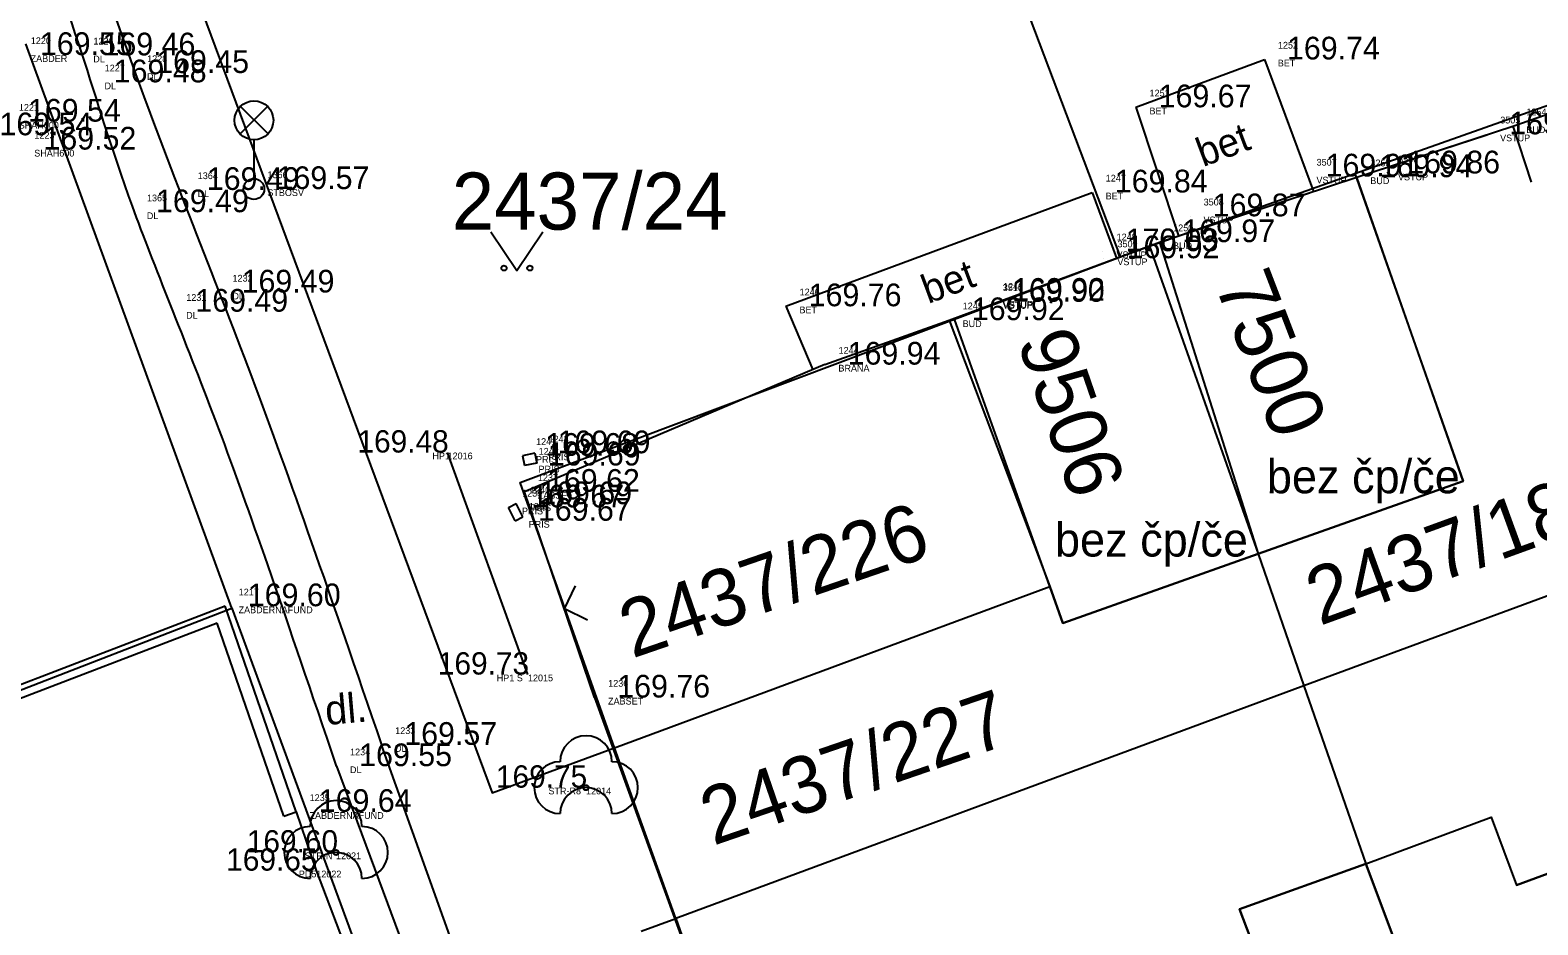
# Model space of a CAD drawing. Extents: x -566117 to -565580, y -1202428 to -1201938.
# Drawn here: x -565970.98 to -565941.91, y -1202229.03 to -1202211.79 of the extents above; entities that cross this region are included whole.
import ezdxf

# ---------------------------------------------------------------- set-up
doc = ezdxf.new("R2010")
doc.units = 0
for name, color, linetype in [('Bod', 7, 'Continuous'), ('BUDOVY_MĚŘ (Construction)', 7, 'Continuous'), ('BUOVY_NEMĚŘ', 7, 'Continuous'), ('CIZÍ_NADZEM', 7, 'Continuous'), ('Implicitní', 7, 'Continuous'), ('Katastr', 7, 'Continuous'), ('Kod', 7, 'Continuous'), ('Oplocení', 7, 'Continuous'), ('POMOC_POPIS', 7, 'Continuous'), ('Výška', 7, 'Continuous'), ('ZELEŇ', 7, 'Continuous'), ('ZN_KULTUR', 7, 'Continuous'), ('Zpevněné plohy', 7, 'Continuous'), ('Číslo', 7, 'Continuous'), ('Číslo popisné', 7, 'Continuous')]:
    doc.layers.add(name, color=color, linetype=linetype)

# ---------------------------------------------------------------- blocks, each defined once
blk = doc.blocks.new('A$C69D74C1E')
at = {"layer": 'Katastr'}
for p, q in [((114.97, -147.72), (111.19, -137.71)), ((97.84, -154.49), (93.87, -143.61)), ((115.53, -147.51), (119.49, -146.11)), ((114.97, -147.72), (115.53, -147.51)), ((115.53, -147.51), (117.63, -153.44)), ((111.77, -148.92), (114.97, -147.72)), ((113.61, -154.07), (111.77, -148.92)), ((129.97, -151.75), (118.51, -155.99)), ((117.63, -153.44), (118.51, -155.99)), ((105.22, -157.18), (113.61, -154.07)), ((83.89, -159.9), (97.84, -154.49)), ((97.84, -154.49), (100.8, -162.54)), ((118.51, -155.99), (106.4, -160.47)), ((118.51, -155.99), (119.7, -159.42)), ((106.4, -160.47), (105.22, -157.18)), ((105.73, -160.72), (106.4, -160.47)), ((106.4, -160.47), (112.44, -177.4))]:
    blk.add_line(p, q, dxfattribs=at)
for points in [[(96.14, -139.94), (102.86, -158.05), (105.22, -157.18)], [(119.49, -146.11), (126.9, -143.49), (128.75, -148.46)], [(119.49, -146.11), (121.58, -152.04), (117.63, -153.44)], [(105.22, -157.18), (103.4, -152.07), (111.77, -148.92)], [(117.63, -153.44), (113.86, -154.78), (113.61, -154.07)], [(119.7, -159.42), (122.12, -158.52), (122.61, -159.83), (129.06, -157.45), (131.87, -165.01), (126.38, -167.02), (126.94, -168.53), (123.58, -169.76)], [(123.58, -169.76), (120.23, -170.99), (119.68, -169.48), (114.21, -171.48), (111.42, -163.96), (117.76, -161.6), (117.27, -160.29), (119.7, -159.42)], [(119.7, -159.42), (123.02, -168.25), (123.58, -169.76)]]:
    blk.add_lwpolyline(points, dxfattribs=at)
blk.add_text('2437/24', height=1.1, dxfattribs=at).set_placement((102.08, -147.193))
for s, rotation, p in [('7500', 291, (116.782, -148.239)), ('9506', 289, (112.977, -149.341)), ('2437/182', 20, (118.815, -154.835)), ('2437/226', 19, (105.561, -155.463)), ('2437/227', 19, (107.121, -159.073))]:
    blk.add_text(s, height=1.1, rotation=rotation, dxfattribs=at).set_placement(p)
blk = doc.blocks.new('6.560')
at = {"layer": 'CIZÍ_NADZEM'}
for p, q in [((-0.528, 2.124), (0.528, 3.18)), ((0.544, 2.13), (-0.512, 3.188)), ((0, 1.9), (0, 0.4))]:
    blk.add_line(p, q, dxfattribs=at)
for centre, radius in [((0, 2.65), 0.75), ((0, 0), 0.4)]:
    blk.add_circle(centre, radius, dxfattribs=at)
blk = doc.blocks.new('POINT_DISPLAY')
at = {"layer": 'Implicitní'}
blk.add_line((0, 0), (0, 0), dxfattribs=at)
blk = doc.blocks.new('3.140_2')
at = {"layer": 'ZN_KULTUR'}
blk.add_lwpolyline([(-1, 1.5), (0, 0), (1, 1.5)], dxfattribs=at)
for centre in [(-0.5, 0.1), (0.5, 0.1)]:
    blk.add_circle(centre, 0.1, dxfattribs=at)
blk = doc.blocks.new('STROM')
at = {"layer": 'ZELEŇ'}
blk.add_circle((0, 0), 0.05, dxfattribs=at)
for centre, start, end in [((0, 0.5), 0, 180), ((-0.5, 0), 90, 270), ((0.5, 0), 270, 90), ((0, -0.5), 0, 180)]:
    blk.add_arc(centre, 0.5, start, end, dxfattribs=at)

msp = doc.modelspace()

# ---------------------------------------------------------------- linework, layer by layer
at = {"layer": 'BUDOVY_MĚŘ (Construction)'}
for p, q in [((-565945.4, -1202214.622), (-565942.393, -1202213.639)), ((-565942.393, -1202213.639), (-565942.041, -1202214.717)), ((-565949.203, -1202215.874), (-565945.4, -1202214.622)), ((-565953.26, -1202217.378), (-565949.203, -1202215.874)), ((-565949.203, -1202215.874), (-565947.3, -1202221.88))]:
    msp.add_line(p, q, dxfattribs=at)
msp.add_lwpolyline([(-565942.393, -1202213.639), (-565938.153, -1202212.164), (-565937.856, -1202212.817)], dxfattribs=at)
at = {"layer": 'BUOVY_NEMĚŘ'}
for points in [[(-565953.26, -1202217.378), (-565951.32, -1202222.51), (-565951.07, -1202223.22), (-565947.3, -1202221.88), (-565943.35, -1202220.48), (-565945.4, -1202214.622)], [(-565938.55, -1202235.46), (-565933.06, -1202233.45), (-565935.87, -1202225.89), (-565942.32, -1202228.27)], [(-565945.23, -1202227.86), (-565942.81, -1202226.96), (-565942.32, -1202228.27)], [(-565945.293, -1202237.998), (-565944.7, -1202239.43), (-565941.35, -1202238.2), (-565941.91, -1202236.69), (-565945.23, -1202227.86), (-565947.66, -1202228.73), (-565947.17, -1202230.04), (-565953.51, -1202232.4)]]:
    msp.add_lwpolyline(points, dxfattribs=at)
at = {"layer": 'Implicitní'}
for p, q in [((-565961.245, -1202219.944), (-565961.485, -1202219.993)), ((-565961.485, -1202219.993), (-565961.446, -1202220.183)), ((-565961.207, -1202220.134), (-565961.446, -1202220.183)), ((-565961.245, -1202219.944), (-565961.207, -1202220.134)), ((-565961.754, -1202220.988), (-565961.605, -1202220.914)), ((-565961.627, -1202221.244), (-565961.754, -1202220.988)), ((-565961.478, -1202221.169), (-565961.605, -1202220.914)), ((-565961.627, -1202221.244), (-565961.478, -1202221.169)), ((-565966.087, -1202226.939), (-565965.851, -1202226.858))]:
    msp.add_line(p, q, dxfattribs=at)
at = {"layer": 'Oplocení'}
for p, q in [((-565952.438, -1202217.073), (-565950.22, -1202216.251)), ((-565955.654, -1202218.235), (-565953.26, -1202217.378)), ((-565955.654, -1202218.235), (-565961.45, -1202220.687)), ((-565960.095, -1202224.653), (-565961.45, -1202220.687)), ((-565967.219, -1202222.893), (-565973.181, -1202225.179)), ((-565965.851, -1202226.858), (-565967.219, -1202222.893)), ((-565965.851, -1202226.858), (-565967.219, -1202222.893)), ((-565967.371, -1202223.219), (-565973.091, -1202225.412)), ((-565966.087, -1202226.939), (-565967.371, -1202223.219)), ((-565965.851, -1202226.858), (-565965.46, -1202227.99)), ((-565965.46, -1202227.99), (-565964.2, -1202231.32))]:
    msp.add_line(p, q, dxfattribs=at)
for points in [[(-565960.233, -1202223.161), (-565960.678, -1202222.945), (-565960.461, -1202222.5)], [(-565960.095, -1202224.653), (-565954.04, -1202241.36)]]:
    msp.add_lwpolyline(points, dxfattribs=at)
at = {"layer": 'ZELEŇ'}
msp.add_line((-565961.38, -1202224.21), (-565962.93, -1202219.93), dxfattribs=at)
at = {"layer": 'Zpevněné plohy'}
for p, q in [((-565949.659, -1202213.275), (-565947.184, -1202212.352)), ((-565947.184, -1202212.352), (-565946.235, -1202214.896)), ((-565949.659, -1202213.275), (-565948.842, -1202215.755)), ((-565944.903, -1202214.459), (-565942.896, -1202213.803)), ((-565956.406, -1202217.11), (-565950.504, -1202214.916)), ((-565950.504, -1202214.916), (-565950.033, -1202216.182)), ((-565948.526, -1202215.651), (-565946.316, -1202214.923)), ((-565956.406, -1202217.11), (-565955.888, -1202218.334)), ((-565962.27, -1202230.96), (-565964.201, -1202225.565)), ((-565965.071, -1202225.976), (-565963.16, -1202231.11))]:
    msp.add_line(p, q, dxfattribs=at)
for points in [[(-565931.456, -1202215.841), (-565932.102, -1202214.025), (-565934.687, -1202206.759), (-565938.496, -1202196.368), (-565942.184, -1202186.756), (-565943.818, -1202182.04), (-565944.667, -1202179.662), (-565946.232, -1202175.789), (-565949.343, -1202167.276), (-565953.039, -1202157.544), (-565957.336, -1202145.668), (-565960.167, -1202137.453), (-565963.183, -1202129.472), (-565965.293, -1202123.751), (-565968.667, -1202114.692), (-565972.091, -1202104.968), (-565975.315, -1202096.148), (-565977.509, -1202090.376), (-565978.613, -1202086.662), (-565979.375, -1202084.603), (-565979.52, -1202084.212)], [(-565982.836, -1202084.487), (-565982.599, -1202085.15), (-565981.646, -1202087.82), (-565979.91, -1202092.225), (-565977.813, -1202098.037), (-565975.374, -1202104.459), (-565973.223, -1202110.721), (-565971.127, -1202116.458), (-565969.513, -1202121.323), (-565967.208, -1202127.563), (-565963.82, -1202136.613), (-565960.086, -1202146.241), (-565956.365, -1202157.797), (-565952.392, -1202167.663), (-565948.839, -1202176.597), (-565946.944, -1202182.297), (-565944.722, -1202187.939), (-565941.241, -1202197.493), (-565937.645, -1202206.782), (-565935.359, -1202214.074), (-565934.571, -1202215.97), (-565934.233, -1202216.785)], [(-565992.377, -1202148.302), (-565991.919, -1202149.531), (-565990.543, -1202153.224), (-565988.012, -1202160.374), (-565985.078, -1202168.077), (-565982.273, -1202175.969), (-565979.938, -1202182.457), (-565977.226, -1202189.321), (-565974.442, -1202198.072), (-565971.252, -1202205.779), (-565968.968, -1202212.816), (-565966.708, -1202218.292), (-565965.208, -1202222.644), (-565964.201, -1202225.565)], [(-565965.071, -1202225.976), (-565966.069, -1202223.035), (-565967.288, -1202219.444), (-565969.091, -1202215.132), (-565969.894, -1202212.422), (-565970.918, -1202209.494), (-565972.912, -1202204.002), (-565975.347, -1202197.455), (-565978.07, -1202190.222), (-565979.483, -1202185.822), (-565981.363, -1202181.267), (-565983.253, -1202176.482), (-565985.181, -1202171.062), (-565987.058, -1202165.724), (-565988.956, -1202160.931), (-565990.581, -1202155.876), (-565992.139, -1202152.281), (-565992.905, -1202149.91), (-565993.281, -1202148.746)]]:
    msp.add_open_spline(points, degree=3, dxfattribs=at)

# ---------------------------------------------------------------- block references
at = {"layer": 'Bod'}
for p in [(-565970.019, -1202212.274), (-565947.184, -1202212.352), (-565968.984, -1202212.613), (-565969.802, -1202212.793), (-565949.659, -1202213.275), (-565942.899, -1202213.796), (-565942.393, -1202213.639), (-565946.439, -1202214.608), (-565945.4, -1202214.622), (-565944.867, -1202214.549), (-565968.008, -1202214.868), (-565966.663, -1202214.851), (-565950.504, -1202214.916), (-565968.987, -1202215.297), (-565948.617, -1202215.376), (-565950.295, -1202216.049), (-565949.203, -1202215.874), (-565950.276, -1202216.184), (-565967.337, -1202216.845), (-565952.483, -1202217.005), (-565968.229, -1202217.215), (-565956.406, -1202217.11), (-565952.488, -1202217.024), (-565953.26, -1202217.378), (-565955.654, -1202218.235), (-565962.93, -1202219.93), (-565961.485, -1202219.993), (-565961.435, -1202220.18), (-565961.245, -1202219.944), (-565961.45, -1202220.687), (-565961.754, -1202220.988), (-565961.599, -1202220.926), (-565961.627, -1202221.244), (-565967.219, -1202222.893), (-565961.38, -1202224.21), (-565960.095, -1202224.653), (-565964.201, -1202225.565), (-565965.071, -1202225.976), (-565960.26, -1202226.39), (-565965.851, -1202226.858), (-565965.08, -1202227.64), (-565965.46, -1202227.99)]:
    msp.add_blockref('POINT_DISPLAY', p, dxfattribs=at)
at = {"layer": 'CIZÍ_NADZEM', "xscale": 0.5, "yscale": 0.5}
msp.add_blockref('6.560', (-565966.663, -1202214.851), dxfattribs=at)
at = {"layer": 'Implicitní'}
msp.add_blockref('A$C69D74C1E', (-566064.93, -1202068.44), dxfattribs=at)
at = {"layer": 'ZELEŇ'}
for p in [(-565960.26, -1202226.39), (-565965.08, -1202227.64)]:
    msp.add_blockref('STROM', p, dxfattribs=at)
at = {"layer": 'ZN_KULTUR', "xscale": 0.5, "yscale": 0.5}
msp.add_blockref('3.140_2', (-565961.593, -1202216.424), dxfattribs=at)

# ---------------------------------------------------------------- texts
at = {"layer": 'Kod'}
for s, p in [('ZABDER', (-565970.967, -1202212.4)), ('DL', (-565969.76, -1202212.409)), ('BET', (-565946.925, -1202212.487)), ('DL', (-565968.724, -1202212.747)), ('DL', (-565969.543, -1202212.927)), ('BET', (-565949.399, -1202213.41)), ('SHAH600', (-565971.197, -1202213.686)), ('VSTUP', (-565942.639, -1202213.93)), ('BUD', (-565942.133, -1202213.773)), ('SHAH600', (-565970.898, -1202214.224)), ('VSTUP', (-565946.18, -1202214.743)), ('BUD', (-565945.141, -1202214.756)), ('VSTUP', (-565944.607, -1202214.683)), ('DL', (-565967.749, -1202215.003)), ('STBOSV', (-565966.404, -1202214.985)), ('BET', (-565950.244, -1202215.05)), ('DL', (-565968.728, -1202215.431)), ('VSTUP', (-565948.357, -1202215.511)), ('VSTUP', (-565950.035, -1202216.184)), ('BUD', (-565948.944, -1202216.008)), ('VSTUP', (-565950.017, -1202216.318)), ('DL', (-565967.078, -1202216.979)), ('DL', (-565967.97, -1202217.35)), ('BET', (-565956.146, -1202217.245)), ('VSTUP', (-565952.229, -1202217.159)), ('VSTUP', (-565952.223, -1202217.139)), ('BUD', (-565953.001, -1202217.512)), ('BRANA', (-565955.395, -1202218.369)), ('HP1', (-565963.222, -1202220.06)), ('PRIS', (-565961.225, -1202220.128)), ('PRIS', (-565961.176, -1202220.315)), ('PRIS', (-565960.986, -1202220.079)), ('ZABSET', (-565961.191, -1202220.821)), ('PRIS', (-565961.495, -1202221.123)), ('PRIS', (-565961.34, -1202221.06)), ('PRIS', (-565961.367, -1202221.378)), ('ZABDERNAFUND', (-565966.959, -1202223.028)), ('HP1 S', (-565961.982, -1202224.34)), ('ZABSET', (-565959.836, -1202224.788)), ('DL', (-565963.942, -1202225.7)), ('DL', (-565964.812, -1202226.111)), ('STR-R8', (-565960.985, -1202226.52)), ('ZABDERNAFUND', (-565965.591, -1202226.992)), ('STR-N', (-565965.681, -1202227.77)), ('PD5', (-565965.797, -1202228.12))]:
    msp.add_text(s, height=0.13, dxfattribs=at).set_placement(p)
at = {"layer": 'POMOC_POPIS'}
for s, height, rotation, p in [('bet', 0.55, 20.4633, (-565948.368, -1202214.429)), ('bet', 0.55, 20.4633, (-565953.665, -1202217.068)), ('dl.', 0.57, 4.9059, (-565965.267, -1202225.183))]:
    msp.add_text(s, height=height, rotation=rotation, dxfattribs=at).set_placement(p)
at = {"layer": 'Výška'}
for s, height, p in [('169.55', 0.4375, (-565970.789, -1202212.266)), ('169.46', 0.4375, (-565969.582, -1202212.274)), ('169.74', 0.4375, (-565946.747, -1202212.352)), ('169.48', 0.4375, (-565969.365, -1202212.793)), ('169.45', 0.4375, (-565968.546, -1202212.613)), ('169.67', 0.4375, (-565949.221, -1202213.275)), ('169.54', 0.4375, (-565971.019, -1202213.551)), ('169.54', 0.4375, (-565971.568, -1202213.814)), ('169.83', 0.4375, (-565942.461, -1202213.795)), ('169.83', 0.4375, (-565942.461, -1202213.796)), ('169.52', 0.4375, (-565970.72, -1202214.09)), ('169.91', 0.4375, (-565946.002, -1202214.608)), ('169.94', 0.4375, (-565944.963, -1202214.622)), ('169.86', 0.4375, (-565944.429, -1202214.549)), ('169.49', 0.4375, (-565967.571, -1202214.868)), ('169.57', 0.4375, (-565966.226, -1202214.851)), ('169.84', 0.4375, (-565950.066, -1202214.916)), ('169.49', 0.4375, (-565968.55, -1202215.297)), ('169.87', 0.4375, (-565948.179, -1202215.376)), ('169.97', 0.4375, (-565948.766, -1202215.874)), ('170.03', 0.4375, (-565949.857, -1202216.049)), ('169.92', 0.4375, (-565949.839, -1202216.184)), ('169.49', 0.4375, (-565966.9, -1202216.845)), ('169.76', 0.4375, (-565955.968, -1202217.11)), ('169.90', 0.4375, (-565952.051, -1202217.024)), ('169.92', 0.4375, (-565952.045, -1202217.005)), ('169.49', 0.4375, (-565967.792, -1202217.215)), ('169.92', 0.4375, (-565952.823, -1202217.378)), ('169.94', 0.4375, (-565955.217, -1202218.235)), ('169.48 ', 0.43, (-565964.667, -1202219.93)), ('169.68', 0.4375, (-565961.047, -1202219.993)), ('169.69', 0.4375, (-565960.808, -1202219.944)), ('169.69', 0.4375, (-565960.998, -1202220.18)), ('169.69', 0.4375, (-565961.162, -1202220.926)), ('169.62', 0.4375, (-565961.013, -1202220.687)), ('169.67', 0.4375, (-565961.317, -1202220.988)), ('169.67', 0.4375, (-565961.189, -1202221.244)), ('169.60', 0.4375, (-565966.781, -1202222.893)), ('169.73 ', 0.43, (-565963.117, -1202224.21)), ('169.76', 0.4375, (-565959.658, -1202224.653)), ('169.57', 0.4375, (-565963.764, -1202225.565)), ('169.55', 0.4375, (-565964.634, -1202225.976)), ('169.75 ', 0.43, (-565961.997, -1202226.39)), ('169.64', 0.4375, (-565965.413, -1202226.858)), ('169.60 ', 0.43, (-565966.8, -1202227.64)), ('169.65 ', 0.43, (-565967.197, -1202227.99))]:
    msp.add_text(s, height=height, dxfattribs=at).set_placement(p)
at = {"layer": 'Číslo'}
for s, p in [('1220', (-565970.964, -1202212.056)), ('1226', (-565969.757, -1202212.065)), ('1252', (-565946.922, -1202212.143)), ('1228', (-565968.721, -1202212.403)), ('1227', (-565969.54, -1202212.584)), ('1251', (-565949.397, -1202213.066)), ('1221', (-565971.194, -1202213.342)), ('3505', (-565942.636, -1202213.586)), ('1254', (-565942.131, -1202213.429)), ('1223', (-565970.895, -1202213.88)), ('3507', (-565946.177, -1202214.399)), ('1253', (-565945.138, -1202214.412)), ('3506', (-565944.604, -1202214.339)), ('1364', (-565967.746, -1202214.659)), ('1366', (-565966.401, -1202214.641)), ('1247', (-565950.241, -1202214.706)), ('1365', (-565968.725, -1202215.087)), ('3508', (-565948.354, -1202215.167)), ('1250', (-565948.941, -1202215.664)), ('1248', (-565950.032, -1202215.84)), ('3509', (-565950.014, -1202215.974)), ('1232', (-565967.075, -1202216.635)), ('3510', (-565952.226, -1202216.815)), ('1249', (-565952.22, -1202216.795)), ('1231', (-565967.967, -1202217.006)), ('1246', (-565956.143, -1202216.901)), ('1245', (-565952.998, -1202217.169)), ('1244', (-565955.392, -1202218.025)), ('1243', (-565960.983, -1202219.735)), ('1241', (-565961.223, -1202219.784)), ('1242', (-565961.173, -1202219.971)), ('12016', (-565962.93, -1202220.06)), ('1237', (-565961.188, -1202220.477)), ('1238', (-565961.492, -1202220.779)), ('1240', (-565961.337, -1202220.716)), ('1239', (-565961.364, -1202221.034)), ('1217', (-565966.956, -1202222.684)), ('12015', (-565961.38, -1202224.34)), ('1236', (-565959.833, -1202224.444)), ('1233', (-565963.939, -1202225.356)), ('1234', (-565964.809, -1202225.767)), ('1235', (-565965.588, -1202226.648)), ('12014', (-565960.26, -1202226.52)), ('12021', (-565965.08, -1202227.77)), ('12022', (-565965.46, -1202228.12))]:
    msp.add_text(s, height=0.13, dxfattribs=at).set_placement(p)
at = {"layer": 'Číslo popisné'}
for p in [(-565947.136, -1202220.715), (-565951.221, -1202221.935)]:
    msp.add_text('bez čp/če', height=0.65, dxfattribs=at).set_placement(p)

doc.saveas('drawing.dxf')
